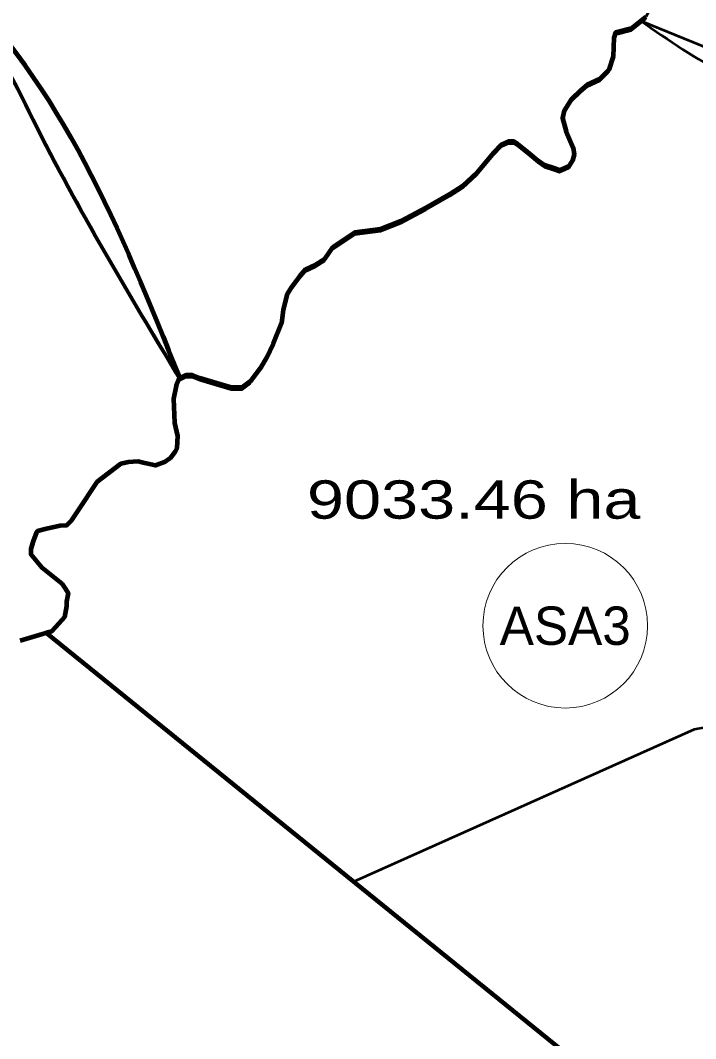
# Model space of a CAD drawing. Extents: x -1643653 to 4543381, y 1624270 to 13878484.
# Drawn here: x 729758 to 738565, y 8929725 to 8943002 of the extents above; entities that cross this region are included whole.
import ezdxf
from ezdxf.enums import TextEntityAlignment as Align

# ---------------------------------------------------------------- set-up
doc = ezdxf.new("R2010")
doc.units = 0
doc.header["$LTSCALE"] = 200
for name, color, linetype, lineweight in [('1', 7, 'Continuous', 13), ('24', 7, 'Continuous', 25), ('26', 7, 'Continuous', 106), ('27', 7, 'Continuous', 53), ('28', 7, 'Continuous', 53), ('45', 7, 'Continuous', 13), ('53', 7, 'Continuous', 106)]:
    doc.layers.add(name, color=color, linetype=linetype, lineweight=lineweight)
doc.layers.add('63', color=7, linetype='Continuous')

msp = doc.modelspace()

# ---------------------------------------------------------------- linework, layer by layer
at = {"layer": '1', "lineweight": 25}
msp.add_spline([(814781, 9009175.5), (814787.2, 9009173.4), (814796.9, 9009173.4), (814799.4, 9009172.4), (814805.1, 9009174.5), (814805.6, 9009176.5), (814811.7, 9009179.5), (814811.7, 9009179.5), (814801.5, 9009181), (814790.7, 9009181.5), (814784.1, 9009183.1), (814777.4, 9009185.1), (814778.4, 9009175.5)], degree=3, dxfattribs=at)
at = {"layer": '24', "lineweight": 53}
for points in [[(737913.6, 8943047.9), (737725.2, 8942897.3), (737520.8, 8942846.1), (737498.9, 8942773.1), (737491.6, 8942531.9), (737433.2, 8942356.6), (737316.4, 8942239.7), (737155.8, 8942166.6), (737068.3, 8942093.6), (736944.2, 8941976.7), (736849.3, 8941823.2), (736827.4, 8941728.2), (736878.5, 8941552.9), (736966.1, 8941341), (736980.7, 8941253.3), (736958.8, 8941172.9), (736915, 8941107.2), (736790.9, 8941048.7), (736703.3, 8941077.9), (736593.9, 8941114.5), (736506.3, 8941172.9), (736396.8, 8941267.9), (736243.5, 8941392.1), (736192.4, 8941421.4), (736119.4, 8941421.4), (736031.9, 8941384.8), (735929.7, 8941275.2), (735710.7, 8941012.2), (735528.2, 8940844.2), (735360.4, 8940734.6), (735046.5, 8940559.2), (734718.1, 8940383.8), (734455.3, 8940281.6)], [(734455.3, 8940281.6), (734119.6, 8940237.7), (733827.7, 8940040.4), (733725.5, 8939887), (733608.7, 8939813.9), (733477.3, 8939755.5), (733397, 8939660.5), (733294.9, 8939521.7), (733236.5, 8939434), (733185.4, 8939229.4), (733163.5, 8939054.1), (733054, 8938783.7), (732966.4, 8938601.1), (732900.7, 8938484.2), (732754.8, 8938294.2), (732652.6, 8938213.8), (732506.6, 8938213.8), (732360.6, 8938257.7), (732097.9, 8938338), (732003, 8938374.6), (731915.4, 8938374.6), (731827.8, 8938330.7), (731791.3, 8938235.8), (731754.8, 8938067.7), (731769.4, 8937753.5), (731805.9, 8937585.5), (731798.6, 8937424.7), (731776.7, 8937380.9), (731711.1, 8937293.2), (731638.1, 8937242.1), (731521.3, 8937198.2), (731382.6, 8937227.4), (731295, 8937249.4), (731163.7, 8937242.1), (731068.8, 8937220.1), (730754.9, 8936979), (730506.8, 8936606.4), (730419.2, 8936474.9), (730360.8, 8936416.4), (730273.2, 8936409.1), (730098.1, 8936372.6), (729981.3, 8936343.4), (729966.7, 8936328.8), (729922.9, 8936211.9), (729893.7, 8936109.6), (729893.7, 8936043.8), (730039.7, 8935868.4), (730302.4, 8935656.6), (730346.2, 8935590.8), (730382.7, 8935532.3), (730360.8, 8935422.8), (730360.8, 8935364.3), (730331.6, 8935218.2), (730222.1, 8935094), (730163.7, 8935035.5), (729755, 8934911.3)]]:
    msp.add_lwpolyline(points, dxfattribs=at)
at = {"layer": '26'}
msp.add_line((738115.9, 8928527.7), (730092.7, 8935013.9), dxfattribs=at)
msp.add_lwpolyline([(731839.8, 8938336.7), (731827.8, 8938330.7), (731791.3, 8938235.8), (731754.8, 8938067.7), (731769.4, 8937753.5), (731805.9, 8937585.5), (731798.6, 8937424.7), (731776.7, 8937380.9), (731711.1, 8937293.2), (731638.1, 8937242.1), (731521.3, 8937198.2), (731382.6, 8937227.4), (731295, 8937249.4), (731163.7, 8937242.1), (731068.8, 8937220.1), (730754.9, 8936979), (730506.8, 8936606.4), (730419.2, 8936474.9), (730360.8, 8936416.4), (730273.2, 8936409.1), (730098.1, 8936372.6), (729981.3, 8936343.4), (729966.7, 8936328.8), (729922.9, 8936211.9), (729893.7, 8936109.6), (729893.7, 8936043.8), (730039.7, 8935868.4), (730302.4, 8935656.6), (730346.2, 8935590.8), (730382.7, 8935532.3), (730360.8, 8935422.8), (730360.8, 8935364.3), (730331.6, 8935218.2), (730222.1, 8935094), (730163.7, 8935035.5), (730092.7, 8935013.9)], dxfattribs=at)
msp.add_spline([(723248, 8945546.2), (725829.8, 8945095.5), (727540.4, 8944467.3), (728842.4, 8943529.7), (731836.5, 8938343.4)], degree=3, dxfattribs=at)
at = {"layer": '27'}
for points in [[(738056.5, 8943309.6), (737913.6, 8943047.9), (737725.2, 8942897.3)], [(738056.5, 8943309.6), (737913.6, 8943047.9), (737849.6, 8942996.8), (740014, 8942114.2)], [(737498.9, 8942773.1), (737520.8, 8942846.1), (737725.2, 8942897.3), (737849.6, 8942996.8)], [(737725.2, 8942897.3), (737520.8, 8942846.1), (737498.9, 8942773.1)], [(736849.3, 8941823.2), (736944.2, 8941976.7), (737068.3, 8942093.6), (737155.8, 8942166.6), (737316.4, 8942239.7), (737433.2, 8942356.6), (737491.6, 8942531.9), (737498.9, 8942773.1)], [(737498.9, 8942773.1), (737491.6, 8942531.9), (737433.2, 8942356.6), (737316.4, 8942239.7), (737155.8, 8942166.6)], [(737155.8, 8942166.6), (737068.3, 8942093.6), (736944.2, 8941976.7), (736849.3, 8941823.2), (736827.4, 8941728.2), (736878.5, 8941552.9), (736966.1, 8941341), (736980.7, 8941253.3), (736958.8, 8941172.9)], [(736958.8, 8941172.9), (736980.7, 8941253.3), (736966.1, 8941341), (736878.5, 8941552.9), (736827.4, 8941728.2), (736849.3, 8941823.2)], [(735360.4, 8940734.6), (735528.2, 8940844.2), (735710.7, 8941012.2), (735929.7, 8941275.2), (736031.9, 8941384.8), (736119.4, 8941421.4)], [(736031.9, 8941384.8), (735929.7, 8941275.2), (735710.7, 8941012.2), (735528.2, 8940844.2), (735360.4, 8940734.6)], [(736506.3, 8941172.9), (736396.8, 8941267.9), (736243.5, 8941392.1), (736192.4, 8941421.4), (736119.4, 8941421.4), (736031.9, 8941384.8)], [(736119.4, 8941421.4), (736192.4, 8941421.4), (736243.5, 8941392.1), (736396.8, 8941267.9), (736506.3, 8941172.9), (736593.9, 8941114.5), (736703.3, 8941077.9)], [(736703.3, 8941077.9), (736593.9, 8941114.5), (736506.3, 8941172.9)], [(736703.3, 8941077.9), (736790.9, 8941048.7), (736915, 8941107.2), (736958.8, 8941172.9)], [(736958.8, 8941172.9), (736915, 8941107.2), (736790.9, 8941048.7), (736703.3, 8941077.9)], [(735360.4, 8940734.6), (735046.5, 8940559.2), (734718.1, 8940383.8), (734455.3, 8940281.6)], [(734718.1, 8940383.8), (735046.5, 8940559.2), (735360.4, 8940734.6)], [(733294.9, 8939521.7), (733397, 8939660.5), (733477.3, 8939755.5), (733608.7, 8939813.9), (733725.5, 8939887), (733827.7, 8940040.4), (734119.6, 8940237.7), (734455.3, 8940281.6), (734718.1, 8940383.8)], [(734455.3, 8940281.6), (734119.6, 8940237.7), (733827.7, 8940040.4), (733725.5, 8939887)], [(733725.5, 8939887), (733608.7, 8939813.9), (733477.3, 8939755.5), (733397, 8939660.5), (733294.9, 8939521.7), (733236.5, 8939434), (733185.4, 8939229.4), (733163.5, 8939054.1), (733054, 8938783.7)], [(732900.7, 8938484.2), (732966.4, 8938601.1), (733054, 8938783.7), (733163.5, 8939054.1), (733185.4, 8939229.4), (733236.5, 8939434), (733294.9, 8939521.7)], [(733054, 8938783.7), (732966.4, 8938601.1), (732900.7, 8938484.2), (732754.8, 8938294.2), (732652.6, 8938213.8), (732506.6, 8938213.8), (732360.6, 8938257.7), (732097.9, 8938338)], [(732360.6, 8938257.7), (732506.6, 8938213.8), (732652.6, 8938213.8), (732754.8, 8938294.2), (732900.7, 8938484.2)], [(731769.4, 8937753.5), (731754.8, 8938067.7), (731791.3, 8938235.8), (731827.8, 8938330.7), (731915.4, 8938374.6), (732003, 8938374.6), (732097.9, 8938338), (732360.6, 8938257.7)], [(732097.9, 8938338), (732003, 8938374.6), (731915.4, 8938374.6), (731839.8, 8938336.7)], [(731776.7, 8937380.9), (731798.6, 8937424.7), (731805.9, 8937585.5), (731769.4, 8937753.5)], [(729981.3, 8936343.4), (730098.1, 8936372.6), (730273.2, 8936409.1), (730360.8, 8936416.4), (730419.2, 8936474.9), (730506.8, 8936606.4), (730754.9, 8936979), (731068.8, 8937220.1), (731163.7, 8937242.1), (731295, 8937249.4), (731382.6, 8937227.4), (731521.3, 8937198.2), (731638.1, 8937242.1), (731711.1, 8937293.2), (731776.7, 8937380.9)], [(730092.7, 8935013.9), (730163.7, 8935035.5), (730222.1, 8935094), (730331.6, 8935218.2), (730360.8, 8935364.3), (730360.8, 8935422.8), (730382.7, 8935532.3), (730346.2, 8935590.8), (730302.4, 8935656.6), (730039.7, 8935868.4), (729893.7, 8936043.8), (729893.7, 8936109.6), (729922.9, 8936211.9), (729966.7, 8936328.8), (729981.3, 8936343.4)], [(744468.3, 8935167.7), (744738.2, 8934840), (744690, 8934828.6), (738545.5, 8933756.1)], [(738545.5, 8933756.1), (734104.3, 8931770.8), (730092.7, 8935013.9)], [(744737.6, 8934840.7), (738545.5, 8933756.1), (734104.3, 8931770.8), (738115.9, 8928527.7), (739385.9, 8927129)]]:
    msp.add_lwpolyline(points, dxfattribs=at)
for points in [[(731836.5, 8938343.4), (729924.3, 8941714.7), (728987.4, 8943325.7), (727640.7, 8944409.5), (726235.5, 8945024.6), (723248, 8945546.2)], [(737849.6, 8942996.8), (740014, 8942114.2), (741308, 8942564.7), (742317.7, 8942267.2), (742675.2, 8941159), (743761.9, 8940175.8)]]:
    msp.add_spline(points, degree=3, dxfattribs=at)
at = {"layer": '28'}
for p, q in [((731836.5, 8938343.4), (731839.8, 8938336.7)), ((731836.5, 8938317.2), (731839.8, 8938310.6))]:
    msp.add_line(p, q, dxfattribs=at)
for points in [[(734455.3, 8940281.6), (734718.1, 8940383.8), (735046.5, 8940559.2), (735360.4, 8940734.6), (735528.2, 8940844.2), (735710.7, 8941012.2), (735929.7, 8941275.2), (736031.9, 8941384.8), (736119.4, 8941421.4), (736192.4, 8941421.4), (736243.5, 8941392.1), (736396.8, 8941267.9), (736506.3, 8941172.9), (736593.9, 8941114.5), (736703.3, 8941077.9), (736790.9, 8941048.7), (736915, 8941107.2), (736958.8, 8941172.9), (736980.7, 8941253.3), (736966.1, 8941341), (736878.5, 8941552.9), (736827.4, 8941728.2), (736849.3, 8941823.2), (736944.2, 8941976.7), (737068.3, 8942093.6), (737155.8, 8942166.6), (737316.4, 8942239.7), (737433.2, 8942356.6), (737491.6, 8942531.9), (737498.9, 8942773.1), (737520.8, 8942846.1), (737725.2, 8942897.3), (737913.6, 8943047.9)], [(737913.6, 8943047.9), (737725.2, 8942897.3), (737520.8, 8942846.1), (737498.9, 8942773.1), (737491.6, 8942531.9), (737433.2, 8942356.6), (737316.4, 8942239.7), (737155.8, 8942166.6), (737068.3, 8942093.6), (736944.2, 8941976.7), (736849.3, 8941823.2), (736827.4, 8941728.2), (736878.5, 8941552.9), (736966.1, 8941341), (736980.7, 8941253.3), (736958.8, 8941172.9), (736915, 8941107.2), (736790.9, 8941048.7), (736703.3, 8941077.9), (736593.9, 8941114.5), (736506.3, 8941172.9), (736396.8, 8941267.9), (736243.5, 8941392.1), (736192.4, 8941421.4), (736119.4, 8941421.4), (736031.9, 8941384.8), (735929.7, 8941275.2), (735710.7, 8941012.2), (735528.2, 8940844.2), (735360.4, 8940734.6), (735046.5, 8940559.2), (734718.1, 8940383.8), (734455.3, 8940281.6)], [(734455.3, 8940255.4), (734718.1, 8940357.7), (735046.5, 8940533), (735360.4, 8940708.4), (735528.2, 8940818), (735710.7, 8940986), (735929.7, 8941249.1), (736031.9, 8941358.7), (736119.4, 8941395.2), (736192.4, 8941395.2), (736243.5, 8941366), (736396.8, 8941241.8), (736506.3, 8941146.8), (736593.9, 8941088.3), (736703.3, 8941051.8), (736790.9, 8941022.6), (736915, 8941081), (736958.8, 8941146.8), (736980.7, 8941227.2), (736966.1, 8941314.8), (736878.5, 8941526.7), (736827.4, 8941702.1), (736849.3, 8941797.1), (736944.2, 8941950.5), (737068.3, 8942067.4), (737155.8, 8942140.5), (737316.4, 8942213.5), (737433.2, 8942330.4), (737491.6, 8942505.8), (737498.9, 8942746.9), (737520.8, 8942820), (737725.2, 8942871.1), (737913.6, 8943021.8)], [(734455.3, 8940281.6), (734119.6, 8940237.7), (733827.7, 8940040.4), (733725.5, 8939887), (733608.7, 8939813.9), (733477.3, 8939755.5), (733397, 8939660.5), (733294.9, 8939521.7), (733236.5, 8939434), (733185.4, 8939229.4), (733163.5, 8939054.1), (733054, 8938783.7), (732966.4, 8938601.1), (732900.7, 8938484.2), (732754.8, 8938294.2), (732652.6, 8938213.8), (732506.6, 8938213.8), (732360.6, 8938257.7), (732097.9, 8938338), (732003, 8938374.6), (731915.4, 8938374.6), (731827.8, 8938330.7), (731791.3, 8938235.8), (731754.8, 8938067.7), (731769.4, 8937753.5), (731805.9, 8937585.5), (731798.6, 8937424.7), (731776.7, 8937380.9)], [(731839.8, 8938336.7), (731915.4, 8938374.6), (732003, 8938374.6), (732097.9, 8938338), (732360.6, 8938257.7), (732506.6, 8938213.8), (732652.6, 8938213.8), (732754.8, 8938294.2), (732900.7, 8938484.2), (732966.4, 8938601.1), (733054, 8938783.7), (733163.5, 8939054.1), (733185.4, 8939229.4), (733236.5, 8939434), (733294.9, 8939521.7), (733397, 8939660.5), (733477.3, 8939755.5), (733608.7, 8939813.9), (733725.5, 8939887), (733827.7, 8940040.4), (734119.6, 8940237.7), (734455.3, 8940281.6)], [(731839.8, 8938310.6), (731915.4, 8938348.4), (732003, 8938348.4), (732097.9, 8938311.9), (732360.6, 8938231.5), (732506.6, 8938187.7), (732652.6, 8938187.7), (732754.8, 8938268), (732900.7, 8938458), (732966.4, 8938574.9), (733054, 8938757.6), (733163.5, 8939027.9), (733185.4, 8939203.3), (733236.5, 8939407.8), (733294.9, 8939495.5), (733397, 8939634.3), (733477.3, 8939729.3), (733608.7, 8939787.8), (733725.5, 8939860.8), (733827.7, 8940014.3), (734119.6, 8940211.6), (734455.3, 8940255.4)], [(731776.7, 8937380.9), (731711.1, 8937293.2), (731638.1, 8937242.1), (731521.3, 8937198.2), (731382.6, 8937227.4), (731295, 8937249.4), (731163.7, 8937242.1), (731068.8, 8937220.1), (730754.9, 8936979), (730506.8, 8936606.4), (730419.2, 8936474.9), (730360.8, 8936416.4), (730273.2, 8936409.1), (730098.1, 8936372.6), (729981.3, 8936343.4), (729966.7, 8936328.8)], [(729966.7, 8936328.8), (729922.9, 8936211.9), (729893.7, 8936109.6), (729893.7, 8936043.8), (730039.7, 8935868.4), (730302.4, 8935656.6), (730346.2, 8935590.8), (730382.7, 8935532.3), (730360.8, 8935422.8), (730360.8, 8935364.3), (730331.6, 8935218.2), (730222.1, 8935094), (730163.7, 8935035.5), (730092.7, 8935013.9), (738115.9, 8928527.7), (739385.9, 8927129)]]:
    msp.add_lwpolyline(points, dxfattribs=at)
for points in [[(723248, 8945546.2), (726235.5, 8945024.6), (727640.7, 8944409.5), (728987.4, 8943325.7), (729924.3, 8941714.7), (731836.5, 8938343.4)], [(723248, 8945520.1), (726235.5, 8944998.5), (727640.7, 8944383.3), (728987.4, 8943299.6), (729924.3, 8941688.6), (731836.5, 8938317.2)]]:
    msp.add_spline(points, degree=3, dxfattribs=at)
at = {"layer": '45'}
msp.add_circle((736864.7, 8935109.2), 1073.6, dxfattribs=at)
at = {"layer": '53'}
for points in [[(737913.6, 8943047.9), (737725.2, 8942897.3), (737520.8, 8942846.1), (737498.9, 8942773.1), (737491.6, 8942531.9), (737433.2, 8942356.6), (737316.4, 8942239.7), (737155.8, 8942166.6), (737068.3, 8942093.6), (736944.2, 8941976.7), (736849.3, 8941823.2), (736827.4, 8941728.2), (736878.5, 8941552.9), (736966.1, 8941341), (736980.7, 8941253.3), (736958.8, 8941172.9), (736915, 8941107.2), (736790.9, 8941048.7), (736703.3, 8941077.9), (736593.9, 8941114.5), (736506.3, 8941172.9), (736396.8, 8941267.9), (736243.5, 8941392.1), (736192.4, 8941421.4), (736119.4, 8941421.4), (736031.9, 8941384.8), (735929.7, 8941275.2), (735710.7, 8941012.2), (735528.2, 8940844.2), (735360.4, 8940734.6), (735046.5, 8940559.2), (734718.1, 8940383.8), (734455.3, 8940281.6)], [(737913.6, 8943047.9), (737725.2, 8942897.3), (737520.8, 8942846.1), (737498.9, 8942773.1), (737491.6, 8942531.9), (737433.2, 8942356.6), (737316.4, 8942239.7), (737155.8, 8942166.6), (737068.3, 8942093.6), (736944.2, 8941976.7), (736849.3, 8941823.2), (736827.4, 8941728.2), (736878.5, 8941552.9), (736966.1, 8941341), (736980.7, 8941253.3), (736958.8, 8941172.9), (736915, 8941107.2), (736790.9, 8941048.7), (736703.3, 8941077.9), (736593.9, 8941114.5), (736506.3, 8941172.9), (736396.8, 8941267.9), (736243.5, 8941392.1), (736192.4, 8941421.4), (736119.4, 8941421.4), (736031.9, 8941384.8), (735929.7, 8941275.2), (735710.7, 8941012.2), (735528.2, 8940844.2), (735360.4, 8940734.6), (735046.5, 8940559.2), (734718.1, 8940383.8), (734455.3, 8940281.6)], [(737913.6, 8943047.9), (737725.2, 8942897.3), (737520.8, 8942846.1), (737498.9, 8942773.1), (737491.6, 8942531.9), (737433.2, 8942356.6), (737316.4, 8942239.7), (737155.8, 8942166.6), (737068.3, 8942093.6), (736944.2, 8941976.7), (736849.3, 8941823.2), (736827.4, 8941728.2), (736878.5, 8941552.9), (736966.1, 8941341), (736980.7, 8941253.3), (736958.8, 8941172.9), (736915, 8941107.2), (736790.9, 8941048.7), (736703.3, 8941077.9), (736593.9, 8941114.5), (736506.3, 8941172.9), (736396.8, 8941267.9), (736243.5, 8941392.1), (736192.4, 8941421.4), (736119.4, 8941421.4), (736031.9, 8941384.8), (735929.7, 8941275.2), (735710.7, 8941012.2), (735528.2, 8940844.2), (735360.4, 8940734.6), (735046.5, 8940559.2), (734718.1, 8940383.8), (734455.3, 8940281.6)], [(734455.3, 8940281.6), (734119.6, 8940237.7), (733827.7, 8940040.4), (733725.5, 8939887), (733608.7, 8939813.9), (733477.3, 8939755.5), (733397, 8939660.5), (733294.9, 8939521.7), (733236.5, 8939434), (733185.4, 8939229.4), (733163.5, 8939054.1), (733054, 8938783.7), (732966.4, 8938601.1), (732900.7, 8938484.2), (732754.8, 8938294.2), (732652.6, 8938213.8), (732506.6, 8938213.8), (732360.6, 8938257.7), (732097.9, 8938338), (732003, 8938374.6), (731915.4, 8938374.6), (731827.8, 8938330.7), (731791.3, 8938235.8), (731754.8, 8938067.7), (731769.4, 8937753.5), (731805.9, 8937585.5), (731798.6, 8937424.7), (731776.7, 8937380.9), (731711.1, 8937293.2), (731638.1, 8937242.1), (731521.3, 8937198.2), (731382.6, 8937227.4), (731295, 8937249.4), (731163.7, 8937242.1), (731068.8, 8937220.1), (730754.9, 8936979), (730506.8, 8936606.4), (730419.2, 8936474.9), (730360.8, 8936416.4), (730273.2, 8936409.1), (730098.1, 8936372.6), (729981.3, 8936343.4), (729966.7, 8936328.8), (729922.9, 8936211.9), (729893.7, 8936109.6), (729893.7, 8936043.8), (730039.7, 8935868.4), (730302.4, 8935656.6), (730346.2, 8935590.8), (730382.7, 8935532.3), (730360.8, 8935422.8), (730360.8, 8935364.3), (730331.6, 8935218.2), (730222.1, 8935094), (730163.7, 8935035.5), (729755, 8934911.3)], [(734455.3, 8940281.6), (734119.6, 8940237.7), (733827.7, 8940040.4), (733725.5, 8939887), (733608.7, 8939813.9), (733477.3, 8939755.5), (733397, 8939660.5), (733294.9, 8939521.7), (733236.5, 8939434), (733185.4, 8939229.4), (733163.5, 8939054.1), (733054, 8938783.7), (732966.4, 8938601.1), (732900.7, 8938484.2), (732754.8, 8938294.2), (732652.6, 8938213.8), (732506.6, 8938213.8), (732360.6, 8938257.7), (732097.9, 8938338), (732003, 8938374.6), (731915.4, 8938374.6), (731827.8, 8938330.7), (731791.3, 8938235.8), (731754.8, 8938067.7), (731769.4, 8937753.5), (731805.9, 8937585.5), (731798.6, 8937424.7), (731776.7, 8937380.9), (731711.1, 8937293.2), (731638.1, 8937242.1), (731521.3, 8937198.2), (731382.6, 8937227.4), (731295, 8937249.4), (731163.7, 8937242.1), (731068.8, 8937220.1), (730754.9, 8936979), (730506.8, 8936606.4), (730419.2, 8936474.9), (730360.8, 8936416.4), (730273.2, 8936409.1), (730098.1, 8936372.6), (729981.3, 8936343.4), (729966.7, 8936328.8), (729922.9, 8936211.9), (729893.7, 8936109.6), (729893.7, 8936043.8), (730039.7, 8935868.4), (730302.4, 8935656.6), (730346.2, 8935590.8), (730382.7, 8935532.3), (730360.8, 8935422.8), (730360.8, 8935364.3), (730331.6, 8935218.2), (730222.1, 8935094), (730163.7, 8935035.5), (729755, 8934911.3)], [(734455.3, 8940281.6), (734119.6, 8940237.7), (733827.7, 8940040.4), (733725.5, 8939887), (733608.7, 8939813.9), (733477.3, 8939755.5), (733397, 8939660.5), (733294.9, 8939521.7), (733236.5, 8939434), (733185.4, 8939229.4), (733163.5, 8939054.1), (733054, 8938783.7), (732966.4, 8938601.1), (732900.7, 8938484.2), (732754.8, 8938294.2), (732652.6, 8938213.8), (732506.6, 8938213.8), (732360.6, 8938257.7), (732097.9, 8938338), (732003, 8938374.6), (731915.4, 8938374.6), (731827.8, 8938330.7), (731791.3, 8938235.8), (731754.8, 8938067.7), (731769.4, 8937753.5), (731805.9, 8937585.5), (731798.6, 8937424.7), (731776.7, 8937380.9), (731711.1, 8937293.2), (731638.1, 8937242.1), (731521.3, 8937198.2), (731382.6, 8937227.4), (731295, 8937249.4), (731163.7, 8937242.1), (731068.8, 8937220.1), (730754.9, 8936979), (730506.8, 8936606.4), (730419.2, 8936474.9), (730360.8, 8936416.4), (730273.2, 8936409.1), (730098.1, 8936372.6), (729981.3, 8936343.4), (729966.7, 8936328.8), (729922.9, 8936211.9), (729893.7, 8936109.6), (729893.7, 8936043.8), (730039.7, 8935868.4), (730302.4, 8935656.6), (730346.2, 8935590.8), (730382.7, 8935532.3), (730360.8, 8935422.8), (730360.8, 8935364.3), (730331.6, 8935218.2), (730222.1, 8935094), (730163.7, 8935035.5), (729755, 8934911.3)]]:
    msp.add_lwpolyline(points, dxfattribs=at)

# ---------------------------------------------------------------- texts
at = {"layer": '45'}
msp.add_text('ASA3', height=500, dxfattribs=at).set_placement((736864.7, 8934859.2), align=Align.CENTER)
at = {"layer": '63', "width": 1.3}
msp.add_text(' 9033.46 ha', height=500, dxfattribs=at).set_placement((733254.1, 8936504.2))

doc.saveas('drawing.dxf')
